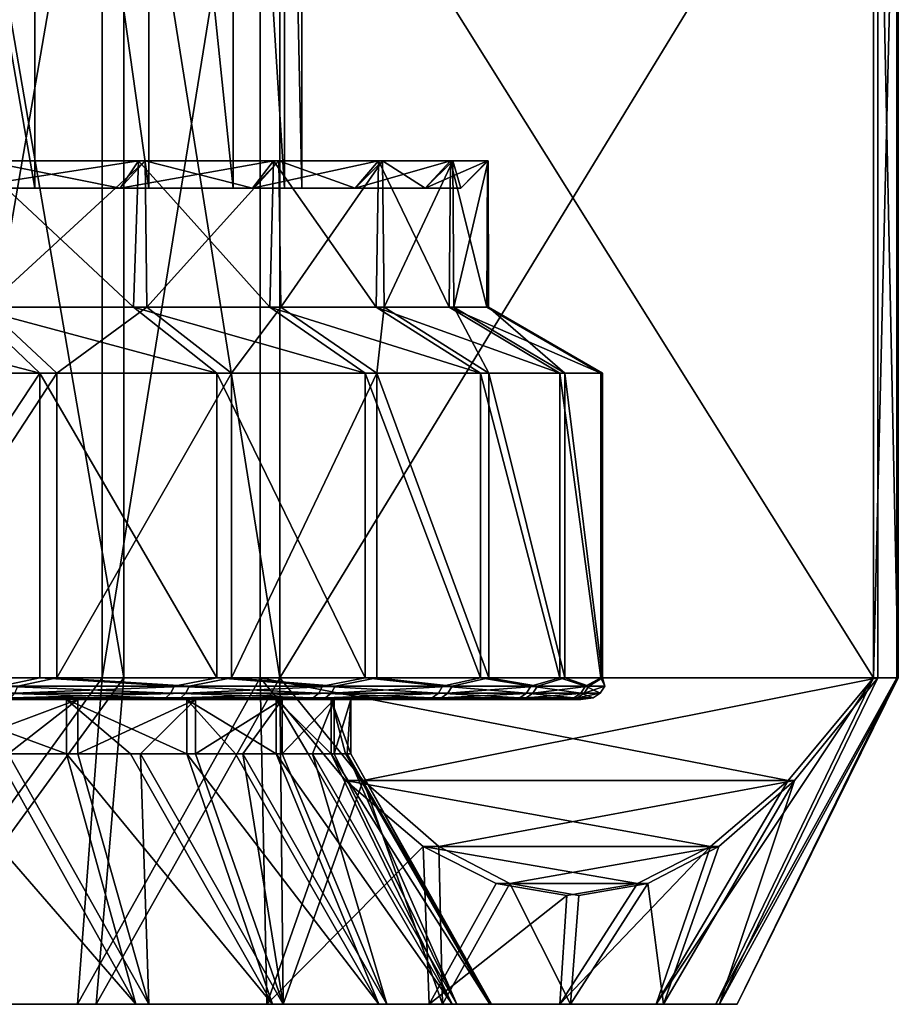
# Model space of a CAD drawing. Header units: metres. Extents: x -105 to 105, y -117 to 62.
# Tile 379 of 382: x 83 to 91, y 25 to 34. Entities that reach past the tile are written whole.
import ezdxf

# ---------------------------------------------------------------- set-up
doc = ezdxf.new("R2010")
doc.units = ezdxf.units.M
doc.layers.add('solid_509432_AD150_SW0001_01', color=7, linetype='CONTINUOUS')

msp = doc.modelspace()

# ---------------------------------------------------------------- linework, layer by layer
at = {"layer": 'solid_509432_AD150_SW0001_01'}
for points in [[(81.749268, 40.165913, -7.593467), (81.749138, 32.700001, -7.593577), (83.043381, 32.700001, -6.299373)], [(81.749268, 40.165913, 8.493466), (83.043373, 32.700001, 7.199382), (81.749153, 32.700001, 8.493568)], [(83.043465, 40.165913, -6.29927), (81.749268, 40.165913, -7.593467), (83.043381, 32.700001, -6.299373)], [(81.749268, 40.165913, 8.493466), (83.043465, 40.165913, 7.19927), (83.043373, 32.700001, 7.199382)], [(83.043465, 40.165913, 7.19927), (84.093201, 32.700001, 5.700114), (83.043373, 32.700001, 7.199382)], [(83.043465, 40.165913, -6.29927), (83.043381, 32.700001, -6.299373), (84.093216, 32.700001, -4.800082)], [(84.093269, 40.165913, -4.8), (83.043465, 40.165913, -6.29927), (84.093216, 32.700001, -4.800082)], [(83.043465, 40.165913, 7.19927), (84.093269, 40.165913, 5.7), (84.093201, 32.700001, 5.700114)], [(84.093269, 40.165913, 5.7), (84.86673, 32.700001, 4.041315), (84.093201, 32.700001, 5.700114)], [(84.093269, 40.165913, -4.8), (84.093216, 32.700001, -4.800082), (84.866753, 32.700001, -3.141261)], [(84.866776, 40.165913, -3.141212), (84.093269, 40.165913, -4.8), (84.866753, 32.700001, -3.141261)], [(84.093269, 40.165913, 5.7), (84.866776, 40.165913, 4.041212), (84.86673, 32.700001, 4.041315)], [(84.866776, 40.165913, 4.041212), (85.340462, 32.700001, 2.273381), (84.86673, 32.700001, 4.041315)], [(84.866776, 40.165913, -3.141212), (84.866753, 32.700001, -3.141261), (85.340477, 32.700001, -1.373314)], [(85.340485, 40.165913, -1.373306), (84.866776, 40.165913, -3.141212), (85.340477, 32.700001, -1.373314)], [(84.866776, 40.165913, 4.041212), (85.340485, 40.165913, 2.273306), (85.340462, 32.700001, 2.273381)], [(85.340485, 40.165913, 2.273306), (85.5, 32.700001, 0.450036), (85.340462, 32.700001, 2.273381)], [(85.340485, 40.165913, -1.373306), (85.340477, 32.700001, -1.373314), (85.5, 32.700001, 0.450036)], [(85.5, 40.165913, 0.45), (85.340485, 40.165913, -1.373306), (85.5, 32.700001, 0.450036)], [(85.340485, 40.165913, 2.273306), (85.5, 40.165913, 0.45), (85.5, 32.700001, 0.450036)], [(83.665161, 37.200001, -13.000463), (83.665161, 28.200001, -13.000463), (82.10582, 28.200001, -13.885528)], [(82.10582, 37.200001, -13.885528), (83.665161, 37.200001, -13.000463), (82.10582, 28.200001, -13.885528)], [(82.315865, 37.200001, 14.679482), (82.315865, 28.200001, 14.679482), (83.862022, 28.200001, 13.771583)], [(82.315865, 37.200001, 14.679482), (83.862022, 28.200001, 13.771583), (83.862022, 37.200001, 13.771583)], [(85.115623, 37.200001, -11.94654), (85.115623, 28.200001, -11.94654), (83.665161, 28.200001, -13.000463)], [(83.665161, 37.200001, -13.000463), (85.115623, 37.200001, -11.94654), (83.665161, 28.200001, -13.000463)], [(83.862022, 37.200001, 13.771583), (83.862022, 28.200001, 13.771583), (85.296822, 28.200001, 12.696445)], [(83.862022, 37.200001, 13.771583), (85.296822, 28.200001, 12.696445), (85.296822, 37.200001, 12.696445)], [(85.115623, 37.200001, -11.94654), (90.754143, 28.200001, -2.34409), (85.115623, 28.200001, -11.94654)], [(90.754143, 37.200001, -2.34409), (90.754143, 28.200001, -2.34409), (85.115623, 37.200001, -11.94654)], [(90.793526, 37.200001, 3.012115), (85.296822, 28.200001, 12.696445), (90.793526, 28.200001, 3.012115)], [(85.296822, 37.200001, 12.696445), (85.296822, 28.200001, 12.696445), (90.793526, 37.200001, 3.012115)], [(90.967842, 37.200001, -0.563945), (90.967842, 28.200001, -0.563945), (90.754143, 28.200001, -2.34409)], [(90.967842, 37.200001, -0.563945), (90.754143, 28.200001, -2.34409), (90.754143, 37.200001, -2.34409)], [(90.793526, 37.200001, 3.012115), (90.793526, 28.200001, 3.012115), (90.981026, 28.200001, 1.22902)], [(90.793526, 37.200001, 3.012115), (90.981026, 28.200001, 1.22902), (90.981026, 37.200001, 1.22902)], [(90.981026, 37.200001, 1.22902), (90.981026, 28.200001, 1.22902), (90.967842, 28.200001, -0.563945)], [(90.981026, 37.200001, 1.22902), (90.967842, 28.200001, -0.563945), (90.967842, 37.200001, -0.563945)], [(82.370415, 32.700001, 9.919794), (83.828575, 32.700001, 8.577498), (82.580093, 32.950001, 10.073131)], [(82.370422, 32.700001, -9.019788), (82.509132, 32.950001, -9.228607), (83.996544, 32.950001, -7.864123)], [(83.82856, 32.700001, -7.677511), (82.370422, 32.700001, -9.019788), (83.996544, 32.950001, -7.864123)], [(82.509132, 32.950001, -9.228607), (82.452766, 31.606218, -9.272078), (83.951378, 31.606218, -7.912734)], [(83.996544, 32.950001, -7.864123), (82.509132, 32.950001, -9.228607), (83.951378, 31.606218, -7.912734)], [(82.580093, 32.950001, 10.073131), (84.057434, 32.950001, 8.697747), (82.594925, 31.606218, 10.061429)], [(83.828575, 32.700001, 8.577498), (84.057434, 32.950001, 8.697747), (82.580093, 32.950001, 10.073131)], [(84.057434, 32.950001, 8.697747), (84.073387, 31.606218, 8.680195), (82.594925, 31.606218, 10.061429)], [(83.82856, 32.700001, -7.677511), (83.996544, 32.950001, -7.864123), (85.2397, 32.950001, -6.27391)], [(85.045898, 32.700001, -6.11353), (83.82856, 32.700001, -7.677511), (85.2397, 32.950001, -6.27391)], [(83.828575, 32.700001, 8.577498), (85.045921, 32.700001, 7.013494), (84.057434, 32.950001, 8.697747)], [(83.996544, 32.950001, -7.864123), (83.951378, 31.606218, -7.912734), (85.205803, 31.606218, -6.325257)], [(85.2397, 32.950001, -6.27391), (83.996544, 32.950001, -7.864123), (85.205803, 31.606218, -6.325257)], [(84.057434, 32.950001, 8.697747), (85.288864, 32.950001, 7.098436), (84.073387, 31.606218, 8.680195)], [(85.045921, 32.700001, 7.013494), (85.288864, 32.950001, 7.098436), (84.057434, 32.950001, 8.697747)], [(85.288864, 32.950001, 7.098436), (85.304329, 31.606218, 7.074442), (84.073387, 31.606218, 8.680195)], [(85.045898, 32.700001, -6.11353), (85.2397, 32.950001, -6.27391), (86.204849, 32.950001, -4.501141)], [(85.989212, 32.700001, -4.370495), (85.045898, 32.700001, -6.11353), (86.204849, 32.950001, -4.501141)], [(85.045921, 32.700001, 7.013494), (85.989235, 32.700001, 5.270436), (85.288864, 32.950001, 7.098436)], [(85.2397, 32.950001, -6.27391), (85.205803, 31.606218, -6.325257), (86.181801, 31.606218, -4.552976)], [(86.204849, 32.950001, -4.501141), (85.2397, 32.950001, -6.27391), (86.181801, 31.606218, -4.552976)], [(85.288864, 32.950001, 7.098436), (86.240952, 32.950001, 5.318618), (85.304329, 31.606218, 7.074442)], [(85.989235, 32.700001, 5.270436), (86.240952, 32.950001, 5.318618), (85.288864, 32.950001, 7.098436)], [(86.240952, 32.950001, 5.318618), (86.254166, 31.606218, 5.288), (85.304329, 31.606218, 7.074442)], [(85.989212, 32.700001, -4.370495), (86.204849, 32.950001, -4.501141), (86.865784, 32.950001, -2.593948)], [(86.632767, 32.700001, -2.495951), (85.989212, 32.700001, -4.370495), (86.865784, 32.950001, -2.593948)], [(85.989235, 32.700001, 5.270436), (86.63279, 32.700001, 3.395874), (86.240952, 32.950001, 5.318618)], [(86.204849, 32.950001, -4.501141), (86.181801, 31.606218, -4.552976), (86.852753, 31.606218, -2.644306)], [(86.865784, 32.950001, -2.593948), (86.204849, 32.950001, -4.501141), (86.852753, 31.606218, -2.644306)], [(86.240952, 32.950001, 5.318618), (86.887848, 32.950001, 3.406617), (86.254166, 31.606218, 5.288)], [(86.63279, 32.700001, 3.395874), (86.887848, 32.950001, 3.406617), (86.240952, 32.950001, 5.318618)], [(86.887848, 32.950001, 3.406617), (86.896973, 31.606218, 3.36967), (86.254166, 31.606218, 5.288)], [(86.632767, 32.700001, -2.495951), (86.865784, 32.950001, -2.593948), (87.204559, 32.950001, -0.604112)], [(86.959007, 32.700001, -0.541029), (86.632767, 32.700001, -2.495951), (87.204559, 32.950001, -0.604112)], [(86.63279, 32.700001, 3.395874), (86.959015, 32.700001, 1.440942), (86.887848, 32.950001, 3.406617)], [(86.865784, 32.950001, -2.593948), (86.852753, 31.606218, -2.644306), (87.200394, 31.606218, -0.651316)], [(87.204559, 32.950001, -0.604112), (86.865784, 32.950001, -2.593948), (87.200394, 31.606218, -0.651316)], [(86.887848, 32.950001, 3.406617), (87.211983, 32.950001, 1.414344), (86.896973, 31.606218, 3.36967)], [(86.959015, 32.700001, 1.440942), (87.211983, 32.950001, 1.414344), (86.887848, 32.950001, 3.406617)], [(87.211983, 32.950001, 1.414344), (87.215271, 31.606218, 1.371784), (86.896973, 31.606218, 3.36967)], [(86.959007, 32.700001, -0.541029), (87.204559, 32.950001, -0.604112), (87.211983, 32.950001, 1.414344)], [(86.959015, 32.700001, 1.440942), (86.959007, 32.700001, -0.541029), (87.211983, 32.950001, 1.414344)], [(87.204559, 32.950001, -0.604112), (87.200394, 31.606218, -0.651316), (87.215271, 31.606218, 1.371784)], [(87.211983, 32.950001, 1.414344), (87.204559, 32.950001, -0.604112), (87.215271, 31.606218, 1.371784)], [(80.249863, 32.700001, -8.643346), (82.370422, 32.700001, -9.019788), (83.82856, 32.700001, -7.677511)], [(81.749138, 32.700001, -7.593577), (80.249863, 32.700001, -8.643346), (83.82856, 32.700001, -7.677511)], [(80.249893, 32.700001, 9.54333), (83.828575, 32.700001, 8.577498), (82.370415, 32.700001, 9.919794)], [(80.249893, 32.700001, 9.54333), (81.749153, 32.700001, 8.493568), (83.828575, 32.700001, 8.577498)], [(81.749138, 32.700001, -7.593577), (83.82856, 32.700001, -7.677511), (85.045898, 32.700001, -6.11353)], [(83.043381, 32.700001, -6.299373), (81.749138, 32.700001, -7.593577), (85.045898, 32.700001, -6.11353)], [(81.749153, 32.700001, 8.493568), (83.043373, 32.700001, 7.199382), (83.828575, 32.700001, 8.577498)], [(83.043373, 32.700001, 7.199382), (85.045921, 32.700001, 7.013494), (83.828575, 32.700001, 8.577498)], [(83.043373, 32.700001, 7.199382), (84.093201, 32.700001, 5.700114), (85.045921, 32.700001, 7.013494)], [(84.093216, 32.700001, -4.800082), (83.043381, 32.700001, -6.299373), (85.045898, 32.700001, -6.11353)], [(84.093201, 32.700001, 5.700114), (85.989235, 32.700001, 5.270436), (85.045921, 32.700001, 7.013494)], [(84.093201, 32.700001, 5.700114), (84.86673, 32.700001, 4.041315), (85.989235, 32.700001, 5.270436)], [(84.093216, 32.700001, -4.800082), (85.045898, 32.700001, -6.11353), (85.989212, 32.700001, -4.370495)], [(84.866753, 32.700001, -3.141261), (84.093216, 32.700001, -4.800082), (85.989212, 32.700001, -4.370495)], [(84.86673, 32.700001, 4.041315), (86.63279, 32.700001, 3.395874), (85.989235, 32.700001, 5.270436)], [(84.86673, 32.700001, 4.041315), (85.340462, 32.700001, 2.273381), (86.63279, 32.700001, 3.395874)], [(84.866753, 32.700001, -3.141261), (85.989212, 32.700001, -4.370495), (86.632767, 32.700001, -2.495951)], [(85.340477, 32.700001, -1.373314), (84.866753, 32.700001, -3.141261), (86.632767, 32.700001, -2.495951)], [(85.340462, 32.700001, 2.273381), (86.959015, 32.700001, 1.440942), (86.63279, 32.700001, 3.395874)], [(85.340462, 32.700001, 2.273381), (85.5, 32.700001, 0.450036), (86.959015, 32.700001, 1.440942)], [(85.340477, 32.700001, -1.373314), (86.632767, 32.700001, -2.495951), (86.959007, 32.700001, -0.541029)], [(85.5, 32.700001, 0.450036), (85.340477, 32.700001, -1.373314), (86.959007, 32.700001, -0.541029)], [(85.5, 32.700001, 0.450036), (86.959007, 32.700001, -0.541029), (86.959015, 32.700001, 1.440942)], [(80.75087, 31.606218, -10.366192), (81.243805, 31, -11.293291), (83.091583, 31, -10.105392)], [(82.452766, 31.606218, -9.272078), (80.75087, 31.606218, -10.366192), (83.091583, 31, -10.105392)], [(82.594925, 31.606218, 10.061429), (83.245926, 31, 10.885261), (81.415825, 31, 12.100203)], [(82.452766, 31.606218, -9.272078), (83.091583, 31, -10.105392), (84.718643, 31, -8.629534)], [(83.951378, 31.606218, -7.912734), (82.452766, 31.606218, -9.272078), (84.718643, 31, -8.629534)], [(82.594925, 31.606218, 10.061429), (84.073387, 31.606218, 8.680195), (83.245926, 31, 10.885261)], [(84.073387, 31.606218, 8.680195), (84.851112, 31, 9.385634), (83.245926, 31, 10.885261)], [(83.951378, 31.606218, -7.912734), (84.718643, 31, -8.629534), (86.080582, 31, -6.905997)], [(85.205803, 31.606218, -6.325257), (83.951378, 31.606218, -7.912734), (86.080582, 31, -6.905997)], [(84.073387, 31.606218, 8.680195), (85.304329, 31.606218, 7.074442), (84.851112, 31, 9.385634)], [(85.304329, 31.606218, 7.074442), (86.187561, 31, 7.642256), (84.851112, 31, 9.385634)], [(85.205803, 31.606218, -6.325257), (86.080582, 31, -6.905997), (87.140236, 31, -4.981827)], [(86.181801, 31.606218, -4.552976), (85.205803, 31.606218, -6.325257), (87.140236, 31, -4.981827)], [(85.304329, 31.606218, 7.074442), (86.254166, 31.606218, 5.288), (86.187561, 31, 7.642256)], [(86.181801, 31.606218, -4.552976), (87.140236, 31, -4.981827), (87.868706, 31, -2.909521)], [(86.852753, 31.606218, -2.644306), (86.181801, 31.606218, -4.552976), (87.868706, 31, -2.909521)], [(86.254166, 31.606218, 5.288), (87.218796, 31, 5.702712), (86.187561, 31, 7.642256)], [(86.254166, 31.606218, 5.288), (86.896973, 31.606218, 3.36967), (87.218796, 31, 5.702712)], [(86.852753, 31.606218, -2.644306), (87.868706, 31, -2.909521), (88.246147, 31, -0.745645)], [(87.200394, 31.606218, -0.651316), (86.852753, 31.606218, -2.644306), (88.246147, 31, -0.745645)], [(86.896973, 31.606218, 3.36967), (87.916718, 31, 3.619917), (87.218796, 31, 5.702712)], [(86.896973, 31.606218, 3.36967), (87.215271, 31.606218, 1.371784), (87.916718, 31, 3.619917)], [(87.200394, 31.606218, -0.651316), (88.246147, 31, -0.745645), (88.262299, 31, 1.450724)], [(87.215271, 31.606218, 1.371784), (87.200394, 31.606218, -0.651316), (88.262299, 31, 1.450724)], [(87.215271, 31.606218, 1.371784), (88.262299, 31, 1.450724), (87.916718, 31, 3.619917)], [(83.091583, 31, -10.105392), (81.243805, 31, -11.293291), (81.243919, 28.200001, -11.29323)], [(83.091583, 31, -10.105392), (81.243919, 28.200001, -11.29323), (83.091637, 28.200001, -10.105351)], [(81.415825, 31, 12.100203), (83.245926, 31, 10.885261), (81.415939, 28.200001, 12.10014)], [(83.245926, 31, 10.885261), (83.245979, 28.200001, 10.885219), (81.415939, 28.200001, 12.10014)], [(83.091583, 31, -10.105392), (83.091637, 28.200001, -10.105351), (84.718628, 28.200001, -8.629551)], [(84.718643, 31, -8.629534), (83.091583, 31, -10.105392), (84.718628, 28.200001, -8.629551)], [(83.245926, 31, 10.885261), (84.851112, 31, 9.385634), (83.245979, 28.200001, 10.885219)], [(84.851112, 31, 9.385634), (84.851097, 28.200001, 9.385652), (83.245979, 28.200001, 10.885219)], [(84.718643, 31, -8.629534), (84.718628, 28.200001, -8.629551), (86.080528, 28.200001, -6.906084)], [(86.080582, 31, -6.905997), (84.718643, 31, -8.629534), (86.080528, 28.200001, -6.906084)], [(86.187561, 31, 7.642256), (86.1875, 28.200001, 7.642344), (84.851097, 28.200001, 9.385652)], [(84.851112, 31, 9.385634), (86.187561, 31, 7.642256), (84.851097, 28.200001, 9.385652)], [(86.080582, 31, -6.905997), (86.080528, 28.200001, -6.906084), (87.140175, 28.200001, -4.981962)], [(87.140236, 31, -4.981827), (86.080582, 31, -6.905997), (87.140175, 28.200001, -4.981962)], [(86.187561, 31, 7.642256), (87.218742, 28.200001, 5.702847), (86.1875, 28.200001, 7.642344)], [(86.187561, 31, 7.642256), (87.218796, 31, 5.702712), (87.218742, 28.200001, 5.702847)], [(87.140236, 31, -4.981827), (87.140175, 28.200001, -4.981962), (87.868668, 28.200001, -2.909671)], [(87.868706, 31, -2.909521), (87.140236, 31, -4.981827), (87.868668, 28.200001, -2.909671)], [(87.218796, 31, 5.702712), (87.916679, 28.200001, 3.620067), (87.218742, 28.200001, 5.702847)], [(87.218796, 31, 5.702712), (87.916718, 31, 3.619917), (87.916679, 28.200001, 3.620067)], [(87.868706, 31, -2.909521), (87.868668, 28.200001, -2.909671), (88.24614, 28.200001, -0.745736)], [(88.246147, 31, -0.745645), (87.868706, 31, -2.909521), (88.24614, 28.200001, -0.745736)], [(87.916718, 31, 3.619917), (88.262291, 28.200001, 1.450815), (87.916679, 28.200001, 3.620067)], [(87.916718, 31, 3.619917), (88.262299, 31, 1.450724), (88.262291, 28.200001, 1.450815)], [(88.246147, 31, -0.745645), (88.24614, 28.200001, -0.745736), (88.262291, 28.200001, 1.450815)], [(88.262299, 31, 1.450724), (88.246147, 31, -0.745645), (88.262291, 28.200001, 1.450815)], [(82.729355, 28.123463, -10.354735), (83.091637, 28.200001, -10.105351), (81.243919, 28.200001, -11.29323)], [(82.887413, 28.123463, 11.139903), (81.415939, 28.200001, 12.10014), (83.245979, 28.200001, 10.885219)], [(83.665161, 28.200001, -13.000463), (83.436409, 25.200001, -11.343091), (81.487633, 25.200001, -12.517673)], [(82.10582, 28.200001, -13.885528), (83.665161, 28.200001, -13.000463), (81.487633, 25.200001, -12.517673)], [(83.862022, 28.200001, 13.771583), (81.677628, 25.200001, 13.320868), (83.608917, 25.200001, 12.117754)], [(83.862022, 28.200001, 13.771583), (82.315865, 28.200001, 14.679482), (81.677628, 25.200001, 13.320868)], [(82.729355, 28.123463, -10.354735), (84.324432, 28.123463, -9.012573), (83.091637, 28.200001, -10.105351)], [(84.46257, 28.123463, 9.774429), (82.887413, 28.123463, 11.139903), (83.245979, 28.200001, 10.885219)], [(84.324432, 28.123463, -9.012573), (84.718628, 28.200001, -8.629551), (83.091637, 28.200001, -10.105351)], [(84.46257, 28.123463, 9.774429), (83.245979, 28.200001, 10.885219), (84.851097, 28.200001, 9.385652)], [(85.115623, 28.200001, -11.94654), (85.177383, 25.200001, -9.878161), (83.436409, 25.200001, -11.343091)], [(83.665161, 28.200001, -13.000463), (85.115623, 28.200001, -11.94654), (83.436409, 25.200001, -11.343091)], [(85.296822, 28.200001, 12.696445), (83.608917, 25.200001, 12.117754), (85.328163, 25.200001, 10.627381)], [(85.296822, 28.200001, 12.696445), (83.862022, 28.200001, 13.771583), (83.608917, 25.200001, 12.117754)], [(84.324432, 28.123463, -9.012573), (85.689903, 28.123463, -7.437411), (84.718628, 28.200001, -8.629551)], [(85.804733, 28.123463, 8.179358), (84.46257, 28.123463, 9.774429), (84.851097, 28.200001, 9.385652)], [(85.689903, 28.123463, -7.437411), (86.080528, 28.200001, -6.906084), (84.718628, 28.200001, -8.629551)], [(85.804733, 28.123463, 8.179358), (84.851097, 28.200001, 9.385652), (86.1875, 28.200001, 7.642344)], [(85.115623, 28.200001, -11.94654), (85.900597, 27.257408, -10.609726), (85.177383, 25.200001, -9.878161)], [(85.115623, 28.200001, -11.94654), (90.754143, 28.200001, -2.34409), (89.96917, 27.257406, -3.680908)], [(85.115623, 28.200001, -11.94654), (89.96917, 27.257406, -3.680908), (85.900597, 27.257408, -10.609726)], [(86.062057, 27.257406, 11.348227), (85.296822, 28.200001, 12.696445), (85.328163, 25.200001, 10.627381)], [(90.793526, 28.200001, 3.012115), (85.296822, 28.200001, 12.696445), (86.062057, 27.257406, 11.348227)], [(85.689903, 28.123463, -7.437411), (86.792152, 28.123463, -5.668035), (86.080528, 28.200001, -6.906084)], [(86.880852, 28.123463, 6.393963), (85.804733, 28.123463, 8.179358), (86.1875, 28.200001, 7.642344)], [(90.793526, 28.200001, 3.012115), (86.062057, 27.257406, 11.348227), (90.028297, 27.257408, 4.360328)], [(86.792152, 28.123463, -5.668035), (87.140175, 28.200001, -4.981962), (86.080528, 28.200001, -6.906084)], [(86.880852, 28.123463, 6.393963), (86.1875, 28.200001, 7.642344), (87.218742, 28.200001, 5.702847)], [(86.792152, 28.123463, -5.668035), (87.604042, 28.123463, -3.748012), (87.140175, 28.200001, -4.981962)], [(87.664413, 28.123463, 4.462209), (86.880852, 28.123463, 6.393963), (87.218742, 28.200001, 5.702847)], [(87.604042, 28.123463, -3.748012), (87.868668, 28.200001, -2.909671), (87.140175, 28.200001, -4.981962)], [(87.664413, 28.123463, 4.462209), (87.218742, 28.200001, 5.702847), (87.916679, 28.200001, 3.620067)], [(87.604042, 28.123463, -3.748012), (88.105583, 28.123463, -1.72462), (87.868668, 28.200001, -2.909671)], [(88.136147, 28.123463, 2.431661), (87.664413, 28.123463, 4.462209), (87.916679, 28.200001, 3.620067)], [(88.105583, 28.123463, -1.72462), (88.24614, 28.200001, -0.745736), (87.868668, 28.200001, -2.909671)], [(88.136147, 28.123463, 2.431661), (87.916679, 28.200001, 3.620067), (88.262291, 28.200001, 1.450815)], [(88.105583, 28.123463, -1.72462), (88.284416, 28.123463, 0.352318), (88.24614, 28.200001, -0.745736)], [(88.284416, 28.123463, 0.352318), (88.136147, 28.123463, 2.431661), (88.262291, 28.200001, 1.450815)], [(88.284416, 28.123463, 0.352318), (88.262291, 28.200001, 1.450815), (88.24614, 28.200001, -0.745736)], [(90.754143, 28.200001, -2.34409), (89.304413, 25.200001, -1.923533), (88.756981, 25.200001, -4.132079)], [(89.96917, 27.257406, -3.680908), (90.754143, 28.200001, -2.34409), (88.756981, 25.200001, -4.132079)], [(90.967842, 28.200001, -0.563945), (89.499611, 25.200001, 0.343382), (89.304413, 25.200001, -1.923533)], [(90.754143, 28.200001, -2.34409), (90.967842, 28.200001, -0.563945), (89.304413, 25.200001, -1.923533)], [(90.981026, 28.200001, 1.22902), (89.337776, 25.200001, 2.612922), (89.499611, 25.200001, 0.343382)], [(90.793526, 28.200001, 3.012115), (90.028297, 27.257408, 4.360328), (89.337776, 25.200001, 2.612922)], [(90.981026, 28.200001, 1.22902), (90.793526, 28.200001, 3.012115), (89.337776, 25.200001, 2.612922)], [(90.967842, 28.200001, -0.563945), (90.981026, 28.200001, 1.22902), (89.499611, 25.200001, 0.343382)], [(82.666298, 28.015163, -10.266584), (84.248352, 28.015163, -8.935372), (82.704102, 28.058523, -10.319429)], [(82.704102, 28.058523, -10.319429), (84.293961, 28.058523, -8.981652), (82.729355, 28.123463, -10.354735)], [(84.248352, 28.015163, -8.935372), (84.293961, 28.058523, -8.981652), (82.704102, 28.058523, -10.319429)], [(84.293961, 28.058523, -8.981652), (84.324432, 28.123463, -9.012573), (82.729355, 28.123463, -10.354735)], [(82.823059, 28.015163, 11.052689), (82.861641, 28.058523, 11.104972), (84.431656, 28.058523, 9.74396)], [(84.385376, 28.015163, 9.698356), (82.823059, 28.015163, 11.052689), (84.431656, 28.058523, 9.74396)], [(82.861641, 28.058523, 11.104972), (82.887413, 28.123463, 11.139903), (84.46257, 28.123463, 9.774429)], [(84.431656, 28.058523, 9.74396), (82.861641, 28.058523, 11.104972), (84.46257, 28.123463, 9.774429)], [(84.248352, 28.015163, -8.935372), (85.602692, 28.015163, -7.373061), (84.293961, 28.058523, -8.981652)], [(84.293961, 28.058523, -8.981652), (85.654968, 28.058523, -7.411638), (84.324432, 28.123463, -9.012573)], [(85.602692, 28.015163, -7.373061), (85.654968, 28.058523, -7.411638), (84.293961, 28.058523, -8.981652)], [(85.654968, 28.058523, -7.411638), (85.689903, 28.123463, -7.437411), (84.324432, 28.123463, -9.012573)], [(84.385376, 28.015163, 9.698356), (84.431656, 28.058523, 9.74396), (85.769432, 28.058523, 8.1541)], [(85.716583, 28.015163, 8.116298), (84.385376, 28.015163, 9.698356), (85.769432, 28.058523, 8.1541)], [(84.431656, 28.058523, 9.74396), (84.46257, 28.123463, 9.774429), (85.804733, 28.123463, 8.179358)], [(85.769432, 28.058523, 8.1541), (84.431656, 28.058523, 9.74396), (85.804733, 28.123463, 8.179358)], [(85.602692, 28.015163, -7.373061), (86.695946, 28.015163, -5.61812), (85.654968, 28.058523, -7.411638)], [(85.654968, 28.058523, -7.411638), (86.753624, 28.058523, -5.648043), (85.689903, 28.123463, -7.437411)], [(86.695946, 28.015163, -5.61812), (86.753624, 28.058523, -5.648043), (85.654968, 28.058523, -7.411638)], [(86.753624, 28.058523, -5.648043), (86.792152, 28.123463, -5.668035), (85.689903, 28.123463, -7.437411)], [(85.716583, 28.015163, 8.116298), (85.769432, 28.058523, 8.1541), (86.842026, 28.058523, 6.37454)], [(86.78392, 28.015163, 6.345469), (85.716583, 28.015163, 8.116298), (86.842026, 28.058523, 6.37454)], [(85.769432, 28.058523, 8.1541), (85.804733, 28.123463, 8.179358), (86.880852, 28.123463, 6.393963)], [(86.842026, 28.058523, 6.37454), (85.769432, 28.058523, 8.1541), (86.880852, 28.123463, 6.393963)], [(86.695946, 28.015163, -5.61812), (87.501213, 28.015163, -3.713762), (86.753624, 28.058523, -5.648043)], [(86.753624, 28.058523, -5.648043), (87.562859, 28.058523, -3.734294), (86.792152, 28.123463, -5.668035)], [(87.501213, 28.015163, -3.713762), (87.562859, 28.058523, -3.734294), (86.753624, 28.058523, -5.648043)], [(86.78392, 28.015163, 6.345469), (86.842026, 28.058523, 6.37454), (87.623032, 28.058523, 4.449099)], [(87.561096, 28.015163, 4.429475), (86.78392, 28.015163, 6.345469), (87.623032, 28.058523, 4.449099)], [(87.562859, 28.058523, -3.734294), (87.604042, 28.123463, -3.748012), (86.792152, 28.123463, -5.668035)], [(86.842026, 28.058523, 6.37454), (86.880852, 28.123463, 6.393963), (87.664413, 28.123463, 4.462209)], [(87.623032, 28.058523, 4.449099), (86.842026, 28.058523, 6.37454), (87.664413, 28.123463, 4.462209)], [(87.501213, 28.015163, -3.713762), (87.998657, 28.015163, -1.706879), (87.562859, 28.058523, -3.734294)], [(87.561096, 28.015163, 4.429475), (87.623032, 28.058523, 4.449099), (88.093224, 28.058523, 2.425185)], [(88.028976, 28.015163, 2.415493), (87.561096, 28.015163, 4.429475), (88.093224, 28.058523, 2.425185)], [(87.562859, 28.058523, -3.734294), (88.062759, 28.058523, -1.717515), (87.604042, 28.123463, -3.748012)], [(87.998657, 28.015163, -1.706879), (88.062759, 28.058523, -1.717515), (87.562859, 28.058523, -3.734294)], [(88.062759, 28.058523, -1.717515), (88.105583, 28.123463, -1.72462), (87.604042, 28.123463, -3.748012)], [(87.623032, 28.058523, 4.449099), (87.664413, 28.123463, 4.462209), (88.136147, 28.123463, 2.431661)], [(88.093224, 28.058523, 2.425185), (87.623032, 28.058523, 4.449099), (88.136147, 28.123463, 2.431661)], [(87.998657, 28.015163, -1.706879), (88.176033, 28.015163, 0.353115), (88.062759, 28.058523, -1.717515)], [(88.028976, 28.015163, 2.415493), (88.093224, 28.058523, 2.425185), (88.241005, 28.058523, 0.352637)], [(88.176033, 28.015163, 0.353115), (88.028976, 28.015163, 2.415493), (88.241005, 28.058523, 0.352637)], [(88.062759, 28.058523, -1.717515), (88.241005, 28.058523, 0.352637), (88.105583, 28.123463, -1.72462)], [(88.176033, 28.015163, 0.353115), (88.241005, 28.058523, 0.352637), (88.062759, 28.058523, -1.717515)], [(88.093224, 28.058523, 2.425185), (88.136147, 28.123463, 2.431661), (88.284416, 28.123463, 0.352318)], [(88.241005, 28.058523, 0.352637), (88.093224, 28.058523, 2.425185), (88.284416, 28.123463, 0.352318)], [(88.241005, 28.058523, 0.352637), (88.284416, 28.123463, 0.352318), (88.105583, 28.123463, -1.72462)], [(82.666298, 28.015163, -10.266584), (81.145447, 28, -11.119074), (82.966576, 28, -9.949216)], [(82.966576, 28, -9.949216), (81.145447, 28, -11.119074), (81.976639, 28, -7.989729)], [(82.823059, 28.015163, 11.052689), (83.118637, 28, 10.730937), (81.314911, 28, 11.927449)], [(81.314911, 28, 11.927449), (83.118637, 28, 10.730937), (82.099991, 28, 8.786222)], [(81.976639, 28, -7.989729), (82.685646, 27.5, -7.34957), (83.336243, 27.5, -6.64997)], [(83.33625, 28, -6.649958), (81.976639, 28, -7.989729), (83.336243, 27.5, -6.64997)], [(82.966576, 28, -9.949216), (81.976639, 28, -7.989729), (83.33625, 28, -6.649958)], [(83.439758, 28, 7.426601), (82.799515, 27.5, 8.135705), (82.099983, 27.5, 8.786232)], [(82.099991, 28, 8.786222), (83.439758, 28, 7.426601), (82.099983, 27.5, 8.786232)], [(83.118637, 28, 10.730937), (83.439758, 28, 7.426601), (82.099991, 28, 8.786222)], [(82.666298, 28.015163, -10.266584), (82.966576, 28, -9.949216), (84.248352, 28.015163, -8.935372)], [(83.439758, 28, 7.426601), (83.439751, 27.5, 7.426613), (82.799515, 27.5, 8.135705)], [(84.385376, 28.015163, 9.698356), (83.118637, 28, 10.730937), (82.823059, 28.015163, 11.052689)], [(84.248352, 28.015163, -8.935372), (82.966576, 28, -9.949216), (84.570076, 28, -8.495589)], [(82.966576, 28, -9.949216), (83.33625, 28, -6.649958), (84.442535, 28, -5.094451)], [(84.570076, 28, -8.495589), (82.966576, 28, -9.949216), (84.442535, 28, -5.094451)], [(84.385376, 28.015163, 9.698356), (84.700592, 28, 9.253886), (83.118637, 28, 10.730937)], [(83.118637, 28, 10.730937), (84.700592, 28, 9.253886), (83.439758, 28, 7.426601)], [(83.33625, 28, -6.649958), (83.336243, 27.5, -6.64997), (83.923233, 27.5, -5.896532)], [(83.33625, 28, -6.649958), (83.923233, 27.5, -5.896532), (84.442535, 27.5, -5.094463)], [(84.442535, 28, -5.094451), (83.33625, 28, -6.649958), (84.442535, 27.5, -5.094463)], [(84.523048, 28, 5.854995), (84.015594, 27.5, 6.664625), (83.439751, 27.5, 7.426613)], [(83.439758, 28, 7.426601), (84.523048, 28, 5.854995), (83.439751, 27.5, 7.426613)], [(84.700592, 28, 9.253886), (84.523048, 28, 5.854995), (83.439758, 28, 7.426601)], [(84.523048, 28, 5.854995), (84.523048, 27.5, 5.855006), (84.015594, 27.5, 6.664625)], [(84.248352, 28.015163, -8.935372), (84.570076, 28, -8.495589), (85.602692, 28.015163, -7.373061)], [(85.716583, 28.015163, 8.116298), (84.700592, 28, 9.253886), (84.385376, 28.015163, 9.698356)], [(84.442535, 28, -5.094451), (84.442535, 27.5, -5.094463), (84.889717, 27.5, -4.250642)], [(84.442535, 28, -5.094451), (84.889717, 27.5, -4.250642), (85.261871, 27.5, -3.370536)], [(85.261871, 28, -3.370528), (84.442535, 28, -5.094451), (85.261871, 27.5, -3.370536)], [(84.570076, 28, -8.495589), (84.442535, 28, -5.094451), (85.261871, 28, -3.370528)], [(85.316948, 28, 4.119208), (84.957771, 27.5, 5.0047), (84.523048, 27.5, 5.855006)], [(84.523048, 28, 5.854995), (85.316948, 28, 4.119208), (84.523048, 27.5, 5.855006)], [(84.700592, 28, 9.253886), (85.316948, 28, 4.119208), (84.523048, 28, 5.854995)], [(85.602692, 28.015163, -7.373061), (84.570076, 28, -8.495589), (85.912384, 28, -6.797752)], [(84.570076, 28, -8.495589), (85.261871, 28, -3.370528), (85.769386, 28, -1.530609)], [(85.912384, 28, -6.797752), (84.570076, 28, -8.495589), (85.769386, 28, -1.530609)], [(85.716583, 28.015163, 8.116298), (86.017784, 28, 7.536493), (84.700592, 28, 9.253886)], [(84.700592, 28, 9.253886), (86.017784, 28, 7.536493), (85.316948, 28, 4.119208)], [(85.316948, 28, 4.119208), (85.316948, 27.5, 4.119217), (84.957771, 27.5, 5.0047)], [(85.261871, 28, -3.370528), (85.261871, 27.5, -3.370536), (85.555733, 27.5, -2.46188)], [(85.261871, 28, -3.370528), (85.555733, 27.5, -2.46188), (85.769386, 27.5, -1.530613)], [(85.769386, 28, -1.530609), (85.261871, 28, -3.370528), (85.769386, 27.5, -1.530613)], [(85.797348, 28, 2.272026), (85.597412, 27.5, 3.206337), (85.316948, 27.5, 4.119217)], [(85.316948, 28, 4.119208), (85.797348, 28, 2.272026), (85.316948, 27.5, 4.119217)], [(86.017784, 28, 7.536493), (85.797348, 28, 2.272026), (85.316948, 28, 4.119208)], [(85.797348, 28, 2.272026), (85.797348, 27.5, 2.27203), (85.597412, 27.5, 3.206337)], [(85.602692, 28.015163, -7.373061), (85.912384, 28, -6.797752), (86.695946, 28.015163, -5.61812)], [(86.78392, 28.015163, 6.345469), (86.017784, 28, 7.536493), (85.716583, 28.015163, 8.116298)], [(85.769386, 28, -1.530609), (85.769386, 27.5, -1.530613), (85.901016, 27.5, -0.584585)], [(85.769386, 28, -1.530609), (85.901016, 27.5, -0.584585), (85.949707, 27.5, 0.369485)], [(85.949707, 28, 0.369485), (85.769386, 28, -1.530609), (85.949707, 27.5, 0.369485)], [(85.912384, 28, -6.797752), (85.769386, 28, -1.530609), (85.949707, 28, 0.369485)], [(85.949707, 28, 0.369485), (85.915054, 27.5, 1.324168), (85.797348, 27.5, 2.27203)], [(85.797348, 28, 2.272026), (85.949707, 28, 0.369485), (85.797348, 27.5, 2.27203)], [(86.017784, 28, 7.536493), (85.949707, 28, 0.369485), (85.797348, 28, 2.272026)], [(86.695946, 28.015163, -5.61812), (85.912384, 28, -6.797752), (86.95681, 28, -4.902076)], [(86.017784, 28, 7.536493), (85.912384, 28, -6.797752), (85.949707, 28, 0.369485)], [(87.034218, 28, 5.625664), (86.95681, 28, -4.902076), (85.912384, 28, -6.797752)], [(86.017784, 28, 7.536493), (87.034218, 28, 5.625664), (85.912384, 28, -6.797752)], [(85.949707, 28, 0.369485), (85.949707, 27.5, 0.369485), (85.915054, 27.5, 1.324168)], [(86.78392, 28.015163, 6.345469), (87.034218, 28, 5.625664), (86.017784, 28, 7.536493)], [(86.695946, 28.015163, -5.61812), (86.95681, 28, -4.902076), (87.501213, 28.015163, -3.713762)], [(87.561096, 28.015163, 4.429475), (87.034218, 28, 5.625664), (86.78392, 28.015163, 6.345469)], [(87.501213, 28.015163, -3.713762), (86.95681, 28, -4.902076), (87.67485, 28, -2.860299)], [(87.72216, 28, 3.573548), (87.67485, 28, -2.860299), (86.95681, 28, -4.902076)], [(87.034218, 28, 5.625664), (87.72216, 28, 3.573548), (86.95681, 28, -4.902076)], [(87.561096, 28.015163, 4.429475), (87.72216, 28, 3.573548), (87.034218, 28, 5.625664)], [(87.501213, 28.015163, -3.713762), (87.67485, 28, -2.860299), (87.998657, 28.015163, -1.706879)], [(88.028976, 28.015163, 2.415493), (87.72216, 28, 3.573548), (87.561096, 28.015163, 4.429475)], [(87.998657, 28.015163, -1.706879), (87.67485, 28, -2.860299), (88.046913, 28, -0.728153)], [(88.062828, 28, 1.436161), (88.046913, 28, -0.728153), (87.67485, 28, -2.860299)], [(87.72216, 28, 3.573548), (88.062828, 28, 1.436161), (87.67485, 28, -2.860299)], [(88.028976, 28.015163, 2.415493), (88.062828, 28, 1.436161), (87.72216, 28, 3.573548)], [(87.998657, 28.015163, -1.706879), (88.046913, 28, -0.728153), (88.176033, 28.015163, 0.353115)], [(88.176033, 28.015163, 0.353115), (88.062828, 28, 1.436161), (88.028976, 28.015163, 2.415493)], [(88.176033, 28.015163, 0.353115), (88.046913, 28, -0.728153), (88.062828, 28, 1.436161)], [(81.976624, 27.5, -7.989739), (82.469856, 25.200001, -9.294137), (83.971832, 25.200001, -7.931719)], [(82.685646, 27.5, -7.34957), (81.976624, 27.5, -7.989739), (83.971832, 25.200001, -7.931719)], [(82.799515, 27.5, 8.135705), (84.094116, 25.200001, 8.698877), (82.612335, 25.200001, 10.083235)], [(83.336243, 27.5, -6.64997), (82.685646, 27.5, -7.34957), (83.971832, 25.200001, -7.931719)], [(82.799515, 27.5, 8.135705), (83.439751, 27.5, 7.426613), (84.094116, 25.200001, 8.698877)], [(83.336243, 27.5, -6.64997), (83.971832, 25.200001, -7.931719), (85.229034, 25.200001, -6.340719)], [(83.923233, 27.5, -5.896532), (83.336243, 27.5, -6.64997), (85.229034, 25.200001, -6.340719)], [(83.439751, 27.5, 7.426613), (84.015594, 27.5, 6.664625), (84.094116, 25.200001, 8.698877)], [(84.442535, 27.5, -5.094463), (83.923233, 27.5, -5.896532), (85.229034, 25.200001, -6.340719)], [(84.015594, 27.5, 6.664625), (85.327789, 25.200001, 7.089561), (84.094116, 25.200001, 8.698877)], [(84.015594, 27.5, 6.664625), (84.523048, 27.5, 5.855006), (85.327789, 25.200001, 7.089561)], [(84.442535, 27.5, -5.094463), (85.229034, 25.200001, -6.340719), (86.207169, 25.200001, -4.564612)], [(84.889717, 27.5, -4.250642), (84.442535, 27.5, -5.094463), (86.207169, 25.200001, -4.564612)], [(84.523048, 27.5, 5.855006), (84.957771, 27.5, 5.0047), (85.327789, 25.200001, 7.089561)], [(85.261871, 27.5, -3.370536), (84.889717, 27.5, -4.250642), (86.207169, 25.200001, -4.564612)], [(84.957771, 27.5, 5.0047), (86.279701, 25.200001, 5.299263), (85.327789, 25.200001, 7.089561)], [(84.957771, 27.5, 5.0047), (85.316948, 27.5, 4.119217), (86.279701, 25.200001, 5.299263)], [(85.261871, 27.5, -3.370536), (86.207169, 25.200001, -4.564612), (86.8797, 25.200001, -2.651578)], [(85.555733, 27.5, -2.46188), (85.261871, 27.5, -3.370536), (86.8797, 25.200001, -2.651578)], [(85.316948, 27.5, 4.119217), (85.597412, 27.5, 3.206337), (86.279701, 25.200001, 5.299263)], [(85.769386, 27.5, -1.530613), (85.555733, 27.5, -2.46188), (86.8797, 25.200001, -2.651578)], [(85.597412, 27.5, 3.206337), (86.924019, 25.200001, 3.376546), (86.279701, 25.200001, 5.299263)], [(85.597412, 27.5, 3.206337), (85.797348, 27.5, 2.27203), (86.924019, 25.200001, 3.376546)], [(85.769386, 27.5, -1.530613), (86.8797, 25.200001, -2.651578), (87.22818, 25.200001, -0.653891)], [(85.901016, 27.5, -0.584585), (85.769386, 27.5, -1.530613), (87.22818, 25.200001, -0.653891)], [(85.797348, 27.5, 2.27203), (85.915054, 27.5, 1.324168), (86.924019, 25.200001, 3.376546)], [(85.949707, 27.5, 0.369485), (85.901016, 27.5, -0.584585), (87.22818, 25.200001, -0.653891)], [(85.915054, 27.5, 1.324168), (87.243088, 25.200001, 1.37395), (86.924019, 25.200001, 3.376546)], [(85.915054, 27.5, 1.324168), (85.949707, 27.5, 0.369485), (87.243088, 25.200001, 1.37395)], [(85.949707, 27.5, 0.369485), (87.22818, 25.200001, -0.653891), (87.243088, 25.200001, 1.37395)], [(85.900597, 27.257408, -10.609726), (86.614449, 26.649982, -9.394027), (85.177383, 25.200001, -9.878161)], [(86.062057, 27.257406, 11.348227), (85.328163, 25.200001, 10.627381), (86.793091, 25.200001, 8.886409)], [(85.900597, 27.257408, -10.609726), (89.96917, 27.257406, -3.680908), (89.255318, 26.649982, -4.896605)], [(85.900597, 27.257408, -10.609726), (89.255318, 26.649982, -4.896605), (86.614449, 26.649982, -9.394027)], [(90.028297, 27.257408, 4.360328), (86.062057, 27.257406, 11.348227), (86.757957, 26.649982, 10.122165)], [(86.757957, 26.649982, 10.122165), (86.062057, 27.257406, 11.348227), (86.793091, 25.200001, 8.886409)], [(90.028297, 27.257408, 4.360328), (86.757957, 26.649982, 10.122165), (89.332397, 26.649982, 5.586393)], [(89.255318, 26.649982, -4.896605), (89.96917, 27.257406, -3.680908), (88.756981, 25.200001, -4.132079)], [(90.028297, 27.257408, 4.360328), (88.822876, 25.200001, 4.82928), (89.337776, 25.200001, 2.612922)], [(90.028297, 27.257408, 4.360328), (89.332397, 26.649982, 5.586393), (88.822876, 25.200001, 4.82928)], [(86.614449, 26.649982, -9.394027), (86.667755, 25.200001, -8.158919), (85.177383, 25.200001, -9.878161)], [(86.614449, 26.649982, -9.394027), (87.285004, 26.309616, -8.252059), (86.667755, 25.200001, -8.158919)], [(86.614449, 26.649982, -9.394027), (89.255318, 26.649982, -4.896605), (88.584763, 26.309616, -6.038569)], [(86.614449, 26.649982, -9.394027), (88.584763, 26.309616, -6.038569), (87.285004, 26.309616, -8.252059)], [(87.411644, 26.309616, 8.970463), (86.757957, 26.649982, 10.122165), (86.793091, 25.200001, 8.886409)], [(89.332397, 26.649982, 5.586393), (86.757957, 26.649982, 10.122165), (87.411644, 26.309616, 8.970463)], [(89.332397, 26.649982, 5.586393), (87.411644, 26.309616, 8.970463), (88.678711, 26.309616, 6.738099)], [(89.255318, 26.649982, -4.896605), (88.756981, 25.200001, -4.132079), (87.870865, 25.200001, -6.22763)], [(88.584763, 26.309616, -6.038569), (89.255318, 26.649982, -4.896605), (87.870865, 25.200001, -6.22763)], [(89.332397, 26.649982, 5.586393), (88.678711, 26.309616, 6.738099), (88.822876, 25.200001, 4.82928)], [(87.285004, 26.309616, -8.252059), (87.934883, 26.199999, -7.145313), (86.667755, 25.200001, -8.158919)], [(87.411644, 26.309616, 8.970463), (86.793091, 25.200001, 8.886409), (87.967674, 25.200001, 6.937635)], [(87.285004, 26.309616, -8.252059), (88.584763, 26.309616, -6.038569), (87.934883, 26.199999, -7.145313)], [(88.045174, 26.199999, 7.854281), (87.411644, 26.309616, 8.970463), (87.967674, 25.200001, 6.937635)], [(88.678711, 26.309616, 6.738099), (87.411644, 26.309616, 8.970463), (88.045174, 26.199999, 7.854281)], [(87.934883, 26.199999, -7.145313), (88.584763, 26.309616, -6.038569), (87.870865, 25.200001, -6.22763)], [(88.678711, 26.309616, 6.738099), (87.967674, 25.200001, 6.937635), (88.822876, 25.200001, 4.82928)], [(88.678711, 26.309616, 6.738099), (88.045174, 26.199999, 7.854281), (87.967674, 25.200001, 6.937635)], [(87.934883, 26.199999, -7.145313), (87.870865, 25.200001, -6.22763), (86.667755, 25.200001, -8.158919)], [(82.469856, 25.200001, -9.294137), (81.487633, 25.200001, -12.517673), (83.436409, 25.200001, -11.343091)], [(82.612335, 25.200001, 10.083235), (83.608917, 25.200001, 12.117754), (81.677628, 25.200001, 13.320868)], [(83.971832, 25.200001, -7.931719), (82.469856, 25.200001, -9.294137), (83.436409, 25.200001, -11.343091)], [(82.612335, 25.200001, 10.083235), (84.094116, 25.200001, 8.698877), (83.608917, 25.200001, 12.117754)], [(83.971832, 25.200001, -7.931719), (83.436409, 25.200001, -11.343091), (85.177383, 25.200001, -9.878161)], [(84.094116, 25.200001, 8.698877), (85.328163, 25.200001, 10.627381), (83.608917, 25.200001, 12.117754)], [(85.229034, 25.200001, -6.340719), (83.971832, 25.200001, -7.931719), (85.177383, 25.200001, -9.878161)], [(84.094116, 25.200001, 8.698877), (85.327789, 25.200001, 7.089561), (85.328163, 25.200001, 10.627381)], [(85.229034, 25.200001, -6.340719), (85.177383, 25.200001, -9.878161), (86.667755, 25.200001, -8.158919)], [(86.207169, 25.200001, -4.564612), (85.229034, 25.200001, -6.340719), (86.667755, 25.200001, -8.158919)], [(85.327789, 25.200001, 7.089561), (86.279701, 25.200001, 5.299263), (85.328163, 25.200001, 10.627381)], [(86.279701, 25.200001, 5.299263), (86.793091, 25.200001, 8.886409), (85.328163, 25.200001, 10.627381)], [(86.8797, 25.200001, -2.651578), (86.207169, 25.200001, -4.564612), (86.667755, 25.200001, -8.158919)], [(86.279701, 25.200001, 5.299263), (86.924019, 25.200001, 3.376546), (86.793091, 25.200001, 8.886409)], [(86.8797, 25.200001, -2.651578), (86.667755, 25.200001, -8.158919), (87.870865, 25.200001, -6.22763)], [(87.870865, 25.200001, -6.22763), (87.967674, 25.200001, 6.937635), (86.793091, 25.200001, 8.886409)], [(87.243088, 25.200001, 1.37395), (87.870865, 25.200001, -6.22763), (86.793091, 25.200001, 8.886409)], [(86.924019, 25.200001, 3.376546), (87.243088, 25.200001, 1.37395), (86.793091, 25.200001, 8.886409)], [(87.22818, 25.200001, -0.653891), (86.8797, 25.200001, -2.651578), (87.870865, 25.200001, -6.22763)], [(87.243088, 25.200001, 1.37395), (87.22818, 25.200001, -0.653891), (87.870865, 25.200001, -6.22763)], [(87.870865, 25.200001, -6.22763), (88.756981, 25.200001, -4.132079), (87.967674, 25.200001, 6.937635)], [(88.756981, 25.200001, -4.132079), (88.822876, 25.200001, 4.82928), (87.967674, 25.200001, 6.937635)], [(88.756981, 25.200001, -4.132079), (89.304413, 25.200001, -1.923533), (88.822876, 25.200001, 4.82928)], [(89.304413, 25.200001, -1.923533), (89.337776, 25.200001, 2.612922), (88.822876, 25.200001, 4.82928)], [(89.304413, 25.200001, -1.923533), (89.499611, 25.200001, 0.343382), (89.337776, 25.200001, 2.612922)]]:
    msp.add_3dface(points, dxfattribs=at)

doc.saveas('drawing.dxf')
